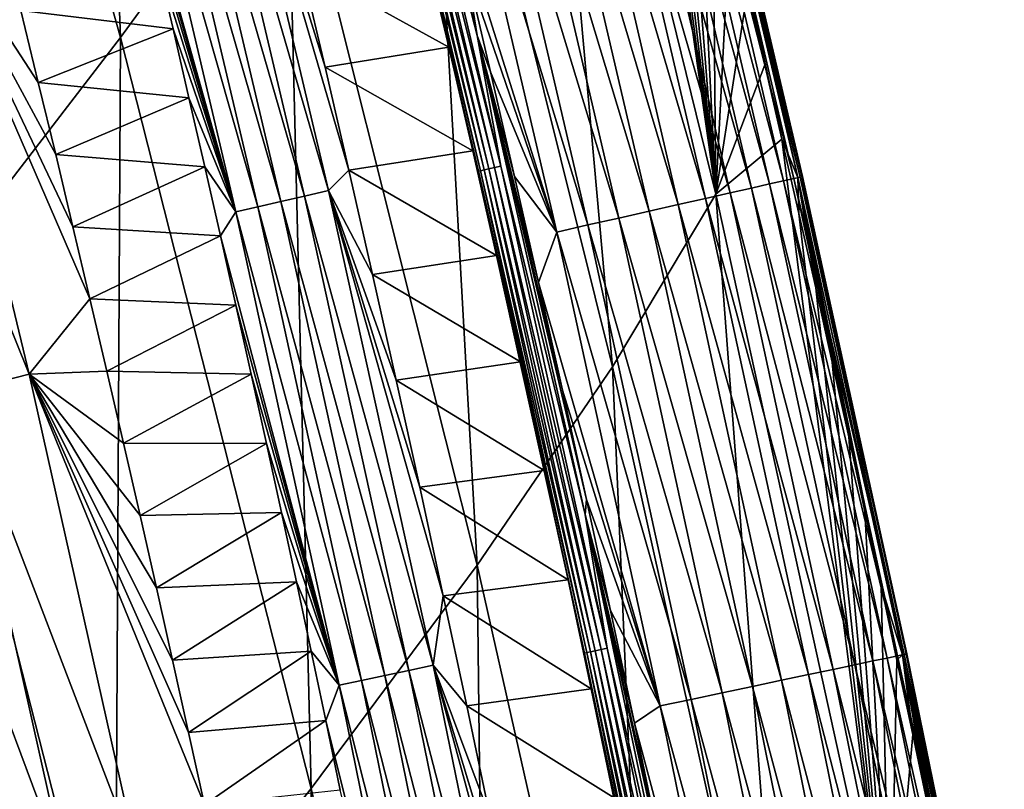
# Model space of a CAD drawing. Header units: millimetres. Extents: x -300 to 300, y -500 to 500.
# Tile 938 of 988: x 265 to 281, y 302 to 314. Entities that reach past the tile are written whole.
import ezdxf

# ---------------------------------------------------------------- set-up
doc = ezdxf.new("R2010")
doc.units = ezdxf.units.MM
doc.header["$LTSCALE"] = 81.481481
for name, color, linetype in [('19', 7, 'CONTINUOUS'), ('23', 7, 'CONTINUOUS'), ('26', 7, 'CONTINUOUS'), ('27', 7, 'CONTINUOUS'), ('29', 7, 'CONTINUOUS'), ('30', 7, 'CONTINUOUS'), ('32', 7, 'CONTINUOUS')]:
    doc.layers.add(name, color=color, linetype=linetype)

msp = doc.modelspace()

# ---------------------------------------------------------------- linework, layer by layer
at = {"layer": '19', "color": 7, "linetype": 'CONTINUOUS'}
for points in [[(266.612, 313.655, 24.045), (266.034, 328.772, 19.72), (263.393, 325.082, 24.16), (266.612, 313.655, 24.045)], [(269.247, 317.274, 19.625), (266.034, 328.772, 19.72), (266.612, 313.655, 24.045), (269.247, 317.274, 19.625)], [(266.612, 313.655, 24.045), (263.393, 325.082, 24.16), (263.516, 309.627, 28.232), (266.612, 313.655, 24.045)], [(273.066, 323.244, 10.064), (276.028, 311.173, 10.018), (274.233, 323.784, 6.434), (273.066, 323.244, 10.064)], [(274.233, 323.784, 6.434), (276.028, 311.173, 10.018), (274.531, 322.613, 6.427), (274.233, 323.784, 6.434)], [(274.392, 308.442, 14.896), (273.066, 323.244, 10.064), (271.404, 320.473, 14.967), (274.392, 308.442, 14.896)], [(276.028, 311.173, 10.018), (273.066, 323.244, 10.064), (274.392, 308.442, 14.896), (276.028, 311.173, 10.018)], [(274.531, 322.613, 6.427), (276.028, 311.173, 10.018), (274.825, 321.441, 6.42), (274.531, 322.613, 6.427)], [(274.825, 321.441, 6.42), (276.028, 311.173, 10.018), (275.117, 320.269, 6.412), (274.825, 321.441, 6.42)], [(272.252, 305.302, 19.532), (271.404, 320.473, 14.967), (269.247, 317.274, 19.625), (272.252, 305.302, 19.532)], [(274.392, 308.442, 14.896), (271.404, 320.473, 14.967), (272.252, 305.302, 19.532), (274.392, 308.442, 14.896)], [(275.117, 320.269, 6.412), (276.028, 311.173, 10.018), (275.405, 319.096, 6.405), (275.117, 320.269, 6.412)], [(275.405, 319.096, 6.405), (276.028, 311.173, 10.018), (275.691, 317.922, 6.398), (275.405, 319.096, 6.405)], [(275.691, 317.922, 6.398), (276.028, 311.173, 10.018), (275.973, 316.748, 6.391), (275.691, 317.922, 6.398)], [(269.626, 301.764, 23.932), (269.247, 317.274, 19.625), (266.612, 313.655, 24.045), (269.626, 301.764, 23.932)], [(272.252, 305.302, 19.532), (269.247, 317.274, 19.625), (269.626, 301.764, 23.932), (272.252, 305.302, 19.532)], [(275.973, 316.748, 6.391), (276.028, 311.173, 10.018), (276.253, 315.573, 6.383), (275.973, 316.748, 6.391)], [(276.253, 315.573, 6.383), (276.028, 311.173, 10.018), (276.529, 314.397, 6.376), (276.253, 315.573, 6.383)], [(276.529, 314.397, 6.376), (276.028, 311.173, 10.018), (276.803, 313.221, 6.369), (276.529, 314.397, 6.376)], [(266.528, 297.837, 28.103), (266.612, 313.655, 24.045), (263.516, 309.627, 28.232), (266.528, 297.837, 28.103)], [(269.626, 301.764, 23.932), (266.612, 313.655, 24.045), (266.528, 297.837, 28.103), (269.626, 301.764, 23.932)], [(276.803, 313.221, 6.369), (276.028, 311.173, 10.018), (277.074, 312.045, 6.362), (276.803, 313.221, 6.369)], [(276.028, 311.173, 10.018), (278.785, 298.602, 9.975), (277.074, 312.045, 6.362), (276.028, 311.173, 10.018)], [(277.074, 312.045, 6.362), (278.785, 298.602, 9.975), (277.342, 310.868, 6.355), (277.074, 312.045, 6.362)], [(277.176, 295.92, 14.828), (276.028, 311.173, 10.018), (274.392, 308.442, 14.896), (277.176, 295.92, 14.828)], [(278.785, 298.602, 9.975), (276.028, 311.173, 10.018), (277.176, 295.92, 14.828), (278.785, 298.602, 9.975)], [(277.342, 310.868, 6.355), (278.785, 298.602, 9.975), (277.607, 309.691, 6.347), (277.342, 310.868, 6.355)], [(266.528, 297.837, 28.103), (263.516, 309.627, 28.232), (262.977, 293.53, 32.049), (266.528, 297.837, 28.103)], [(277.607, 309.691, 6.347), (278.785, 298.602, 9.975), (277.87, 308.513, 6.34), (277.607, 309.691, 6.347)], [(275.055, 292.85, 19.442), (274.392, 308.442, 14.896), (272.252, 305.302, 19.532), (275.055, 292.85, 19.442)], [(277.176, 295.92, 14.828), (274.392, 308.442, 14.896), (275.055, 292.85, 19.442), (277.176, 295.92, 14.828)], [(277.87, 308.513, 6.34), (278.785, 298.602, 9.975), (278.13, 307.335, 6.333), (277.87, 308.513, 6.34)], [(278.13, 307.335, 6.333), (278.785, 298.602, 9.975), (278.387, 306.157, 6.326), (278.13, 307.335, 6.333)], [(278.387, 306.157, 6.326), (278.785, 298.602, 9.975), (278.641, 304.978, 6.319), (278.387, 306.157, 6.326)], [(272.438, 289.403, 23.823), (272.252, 305.302, 19.532), (269.626, 301.764, 23.932), (272.438, 289.403, 23.823)], [(275.055, 292.85, 19.442), (272.252, 305.302, 19.532), (272.438, 289.403, 23.823), (275.055, 292.85, 19.442)], [(278.641, 304.978, 6.319), (278.785, 298.602, 9.975), (278.893, 303.799, 6.312), (278.641, 304.978, 6.319)], [(278.893, 303.799, 6.312), (278.785, 298.602, 9.975), (279.142, 302.62, 6.305), (278.893, 303.799, 6.312)], [(279.142, 302.62, 6.305), (278.785, 298.602, 9.975), (279.389, 301.44, 6.297), (279.142, 302.62, 6.305)], [(269.342, 285.586, 27.976), (269.626, 301.764, 23.932), (266.528, 297.837, 28.103), (269.342, 285.586, 27.976)], [(272.438, 289.403, 23.823), (269.626, 301.764, 23.932), (269.342, 285.586, 27.976), (272.438, 289.403, 23.823)]]:
    msp.add_3dface(points, dxfattribs=at)
at = {"layer": '23', "color": 7, "linetype": 'CONTINUOUS'}
for points in [[(267.442, 313.792, 1.161), (265.033, 314.08, 2.663), (267.187, 314.884, 1.159), (267.442, 313.792, 1.161)], [(265.311, 312.94, 2.659), (265.033, 314.08, 2.663), (267.442, 313.792, 1.161), (265.311, 312.94, 2.659)], [(267.694, 312.7, 1.163), (265.311, 312.94, 2.659), (267.442, 313.792, 1.161), (267.694, 312.7, 1.163)], [(265.586, 311.8, 2.656), (265.311, 312.94, 2.659), (267.694, 312.7, 1.163), (265.586, 311.8, 2.656)], [(267.944, 311.607, 1.165), (265.586, 311.8, 2.656), (267.694, 312.7, 1.163), (267.944, 311.607, 1.165)], [(265.858, 310.658, 2.653), (265.586, 311.8, 2.656), (267.944, 311.607, 1.165), (265.858, 310.658, 2.653)], [(268.192, 310.514, 1.167), (265.858, 310.658, 2.653), (267.944, 311.607, 1.165), (268.192, 310.514, 1.167)], [(266.128, 309.517, 2.649), (265.858, 310.658, 2.653), (268.192, 310.514, 1.167), (266.128, 309.517, 2.649)], [(268.437, 309.419, 1.168), (266.128, 309.517, 2.649), (268.192, 310.514, 1.167), (268.437, 309.419, 1.168)], [(266.395, 308.374, 2.646), (266.128, 309.517, 2.649), (268.437, 309.419, 1.168), (266.395, 308.374, 2.646)], [(268.68, 308.325, 1.17), (266.395, 308.374, 2.646), (268.437, 309.419, 1.168), (268.68, 308.325, 1.17)], [(266.659, 307.231, 2.642), (266.395, 308.374, 2.646), (268.68, 308.325, 1.17), (266.659, 307.231, 2.642)], [(268.92, 307.229, 1.172), (266.659, 307.231, 2.642), (268.68, 308.325, 1.17), (268.92, 307.229, 1.172)], [(266.92, 306.087, 2.639), (266.659, 307.231, 2.642), (268.92, 307.229, 1.172), (266.92, 306.087, 2.639)], [(269.158, 306.133, 1.174), (266.92, 306.087, 2.639), (268.92, 307.229, 1.172), (269.158, 306.133, 1.174)], [(267.179, 304.943, 2.635), (266.92, 306.087, 2.639), (269.158, 306.133, 1.174), (267.179, 304.943, 2.635)], [(269.394, 305.036, 1.175), (267.179, 304.943, 2.635), (269.158, 306.133, 1.174), (269.394, 305.036, 1.175)], [(267.435, 303.798, 2.632), (267.179, 304.943, 2.635), (269.394, 305.036, 1.175), (267.435, 303.798, 2.632)], [(269.627, 303.938, 1.177), (267.435, 303.798, 2.632), (269.394, 305.036, 1.175), (269.627, 303.938, 1.177)], [(267.689, 302.653, 2.629), (267.435, 303.798, 2.632), (269.627, 303.938, 1.177), (267.689, 302.653, 2.629)], [(269.858, 302.84, 1.179), (267.689, 302.653, 2.629), (269.627, 303.938, 1.177), (269.858, 302.84, 1.179)], [(267.94, 301.507, 2.625), (267.689, 302.653, 2.629), (269.858, 302.84, 1.179), (267.94, 301.507, 2.625)], [(270.087, 301.741, 1.181), (267.94, 301.507, 2.625), (269.858, 302.84, 1.179), (270.087, 301.741, 1.181)]]:
    msp.add_3dface(points, dxfattribs=at)
at = {"layer": '26', "color": 7, "linetype": 'CONTINUOUS'}
for points in [[(263.319, 315.999, 3.523), (265.166, 308.324, 3.515), (262.205, 315.696, 4.479), (263.319, 315.999, 3.523)], [(265.033, 314.08, 2.663), (265.311, 312.94, 2.659), (263.319, 315.999, 3.523), (265.033, 314.08, 2.663)], [(265.311, 312.94, 2.659), (265.586, 311.8, 2.656), (263.319, 315.999, 3.523), (265.311, 312.94, 2.659)], [(265.586, 311.8, 2.656), (265.858, 310.658, 2.653), (263.319, 315.999, 3.523), (265.586, 311.8, 2.656)], [(265.858, 310.658, 2.653), (266.128, 309.517, 2.649), (263.319, 315.999, 3.523), (265.858, 310.658, 2.653)], [(263.319, 315.999, 3.523), (266.128, 309.517, 2.649), (265.166, 308.324, 3.515), (263.319, 315.999, 3.523)], [(262.205, 315.696, 4.479), (265.166, 308.324, 3.515), (264.047, 308.039, 4.484), (262.205, 315.696, 4.479)], [(266.128, 309.517, 2.649), (266.395, 308.374, 2.646), (265.166, 308.324, 3.515), (266.128, 309.517, 2.649)], [(266.395, 308.374, 2.646), (266.659, 307.231, 2.642), (265.166, 308.324, 3.515), (266.395, 308.374, 2.646)], [(265.166, 308.324, 3.515), (266.897, 300.597, 3.506), (264.047, 308.039, 4.484), (265.166, 308.324, 3.515)], [(266.659, 307.231, 2.642), (266.92, 306.087, 2.639), (265.166, 308.324, 3.515), (266.659, 307.231, 2.642)], [(266.92, 306.087, 2.639), (267.179, 304.943, 2.635), (265.166, 308.324, 3.515), (266.92, 306.087, 2.639)], [(267.179, 304.943, 2.635), (267.435, 303.798, 2.632), (265.166, 308.324, 3.515), (267.179, 304.943, 2.635)], [(267.435, 303.798, 2.632), (267.689, 302.653, 2.629), (265.166, 308.324, 3.515), (267.435, 303.798, 2.632)], [(267.689, 302.653, 2.629), (267.94, 301.507, 2.625), (265.166, 308.324, 3.515), (267.689, 302.653, 2.629)], [(265.166, 308.324, 3.515), (267.94, 301.507, 2.625), (266.897, 300.597, 3.506), (265.166, 308.324, 3.515)], [(264.047, 308.039, 4.484), (265.773, 300.33, 4.488), (262.999, 307.771, 5.541), (264.047, 308.039, 4.484)], [(264.047, 308.039, 4.484), (266.897, 300.597, 3.506), (265.773, 300.33, 4.488), (264.047, 308.039, 4.484)], [(262.999, 307.771, 5.541), (265.773, 300.33, 4.488), (264.722, 300.078, 5.557), (262.999, 307.771, 5.541)]]:
    msp.add_3dface(points, dxfattribs=at)
at = {"layer": '27', "color": 7, "linetype": 'CONTINUOUS'}
for points in [[(277.261, 311.422, 3.808), (275.349, 318.917, 3.3), (275.507, 318.955, 3.844), (277.261, 311.422, 3.808)], [(277.36, 311.444, 4.35), (275.507, 318.955, 3.844), (275.602, 318.979, 4.389), (277.36, 311.444, 4.35)], [(277.261, 311.422, 3.808), (275.507, 318.955, 3.844), (277.36, 311.444, 4.35), (277.261, 311.422, 3.808)], [(275.552, 318.967, 5.941), (277.323, 311.436, 5.895), (275.619, 318.983, 5.446), (275.552, 318.967, 5.941)], [(276.529, 314.397, 6.376), (276.803, 313.221, 6.369), (275.552, 318.967, 5.941), (276.529, 314.397, 6.376)], [(276.803, 313.221, 6.369), (277.074, 312.045, 6.362), (275.552, 318.967, 5.941), (276.803, 313.221, 6.369)], [(275.552, 318.967, 5.941), (277.074, 312.045, 6.362), (277.323, 311.436, 5.895), (275.552, 318.967, 5.941)], [(277.4, 311.453, 4.884), (275.602, 318.979, 4.389), (275.638, 318.987, 4.926), (277.4, 311.453, 4.884)], [(277.36, 311.444, 4.35), (275.602, 318.979, 4.389), (277.4, 311.453, 4.884), (277.36, 311.444, 4.35)], [(277.386, 311.45, 5.402), (275.638, 318.987, 4.926), (275.619, 318.983, 5.446), (277.386, 311.45, 5.402)], [(277.323, 311.436, 5.895), (277.386, 311.45, 5.402), (275.619, 318.983, 5.446), (277.323, 311.436, 5.895)], [(277.4, 311.453, 4.884), (275.638, 318.987, 4.926), (277.386, 311.45, 5.402), (277.4, 311.453, 4.884)], [(276.593, 311.271, 2.242), (274.508, 318.713, 1.794), (274.847, 318.795, 2.264), (276.593, 311.271, 2.242)], [(276.877, 311.335, 2.743), (274.847, 318.795, 2.264), (275.128, 318.864, 2.77), (276.877, 311.335, 2.743)], [(276.593, 311.271, 2.242), (274.847, 318.795, 2.264), (276.877, 311.335, 2.743), (276.593, 311.271, 2.242)], [(277.1, 311.385, 3.269), (275.128, 318.864, 2.77), (275.349, 318.917, 3.3), (277.1, 311.385, 3.269)], [(276.877, 311.335, 2.743), (275.128, 318.864, 2.77), (277.1, 311.385, 3.269), (276.877, 311.335, 2.743)], [(277.1, 311.385, 3.269), (275.349, 318.917, 3.3), (277.261, 311.422, 3.808), (277.1, 311.385, 3.269)], [(276.253, 311.194, 1.777), (274.12, 318.619, 1.369), (274.508, 318.713, 1.794), (276.253, 311.194, 1.777)], [(276.253, 311.194, 1.777), (274.508, 318.713, 1.794), (276.593, 311.271, 2.242), (276.253, 311.194, 1.777)], [(275.434, 311.009, 0.987), (273.23, 318.404, 0.683), (273.69, 318.515, 0.997), (275.434, 311.009, 0.987)], [(275.864, 311.106, 1.356), (273.69, 318.515, 0.997), (274.12, 318.619, 1.369), (275.864, 311.106, 1.356)], [(275.434, 311.009, 0.987), (273.69, 318.515, 0.997), (275.864, 311.106, 1.356), (275.434, 311.009, 0.987)], [(275.864, 311.106, 1.356), (274.12, 318.619, 1.369), (276.253, 311.194, 1.777), (275.864, 311.106, 1.356)], [(274.974, 310.905, 0.676), (272.75, 318.287, 0.43), (273.23, 318.404, 0.683), (274.974, 310.905, 0.676)], [(274.974, 310.905, 0.676), (273.23, 318.404, 0.683), (275.434, 311.009, 0.987), (274.974, 310.905, 0.676)], [(274.494, 310.796, 0.426), (272.259, 318.169, 0.238), (272.75, 318.287, 0.43), (274.494, 310.796, 0.426)], [(274.494, 310.796, 0.426), (272.75, 318.287, 0.43), (274.974, 310.905, 0.676), (274.494, 310.796, 0.426)], [(273.514, 310.575, 0.104), (271.7, 316.359, 0.031), (271.769, 318.05, 0.105), (273.514, 310.575, 0.104)], [(274.004, 310.686, 0.236), (271.769, 318.05, 0.105), (272.259, 318.169, 0.238), (274.004, 310.686, 0.236)], [(273.514, 310.575, 0.104), (271.769, 318.05, 0.105), (274.004, 310.686, 0.236), (273.514, 310.575, 0.104)], [(274.004, 310.686, 0.236), (272.259, 318.169, 0.238), (274.494, 310.796, 0.426), (274.004, 310.686, 0.236)], [(272.082, 314.746, 0.031), (271.7, 316.359, 0.031), (273.514, 310.575, 0.104), (272.082, 314.746, 0.031)], [(272.464, 313.112, 0.031), (272.082, 314.746, 0.031), (273.514, 310.575, 0.104), (272.464, 313.112, 0.031)], [(272.844, 311.455, 0.031), (272.464, 313.112, 0.031), (273.514, 310.575, 0.104), (272.844, 311.455, 0.031)], [(277.074, 312.045, 6.362), (277.342, 310.868, 6.355), (277.323, 311.436, 5.895), (277.074, 312.045, 6.362)], [(273.224, 309.775, 0.031), (272.844, 311.455, 0.031), (273.514, 310.575, 0.104), (273.224, 309.775, 0.031)], [(278.512, 303.784, 2.717), (276.593, 311.271, 2.242), (276.877, 311.335, 2.743), (278.512, 303.784, 2.717)], [(278.738, 303.831, 3.239), (276.877, 311.335, 2.743), (277.1, 311.385, 3.269), (278.738, 303.831, 3.239)], [(278.512, 303.784, 2.717), (276.877, 311.335, 2.743), (278.738, 303.831, 3.239), (278.512, 303.784, 2.717)], [(278.902, 303.866, 3.774), (277.1, 311.385, 3.269), (277.261, 311.422, 3.808), (278.902, 303.866, 3.774)], [(278.738, 303.831, 3.239), (277.1, 311.385, 3.269), (278.902, 303.866, 3.774), (278.738, 303.831, 3.239)], [(279.005, 303.888, 4.312), (277.261, 311.422, 3.808), (277.36, 311.444, 4.35), (279.005, 303.888, 4.312)], [(278.902, 303.866, 3.774), (277.261, 311.422, 3.808), (279.005, 303.888, 4.312), (278.902, 303.866, 3.774)], [(277.323, 311.436, 5.895), (278.98, 303.883, 5.85), (277.386, 311.45, 5.402), (277.323, 311.436, 5.895)], [(277.342, 310.868, 6.355), (277.607, 309.691, 6.347), (277.323, 311.436, 5.895), (277.342, 310.868, 6.355)], [(277.607, 309.691, 6.347), (277.87, 308.513, 6.34), (277.323, 311.436, 5.895), (277.607, 309.691, 6.347)], [(277.87, 308.513, 6.34), (278.13, 307.335, 6.333), (277.323, 311.436, 5.895), (277.87, 308.513, 6.34)], [(278.13, 307.335, 6.333), (278.387, 306.157, 6.326), (277.323, 311.436, 5.895), (278.13, 307.335, 6.333)], [(278.387, 306.157, 6.326), (278.641, 304.978, 6.319), (277.323, 311.436, 5.895), (278.387, 306.157, 6.326)], [(277.323, 311.436, 5.895), (278.641, 304.978, 6.319), (278.98, 303.883, 5.85), (277.323, 311.436, 5.895)], [(279.049, 303.897, 4.843), (277.36, 311.444, 4.35), (277.4, 311.453, 4.884), (279.049, 303.897, 4.843)], [(279.005, 303.888, 4.312), (277.36, 311.444, 4.35), (279.049, 303.897, 4.843), (279.005, 303.888, 4.312)], [(279.039, 303.895, 5.358), (277.4, 311.453, 4.884), (277.386, 311.45, 5.402), (279.039, 303.895, 5.358)], [(278.98, 303.883, 5.85), (279.039, 303.895, 5.358), (277.386, 311.45, 5.402), (278.98, 303.883, 5.85)], [(279.049, 303.897, 4.843), (277.4, 311.453, 4.884), (279.039, 303.895, 5.358), (279.049, 303.897, 4.843)], [(277.885, 303.651, 1.76), (275.864, 311.106, 1.356), (276.253, 311.194, 1.777), (277.885, 303.651, 1.76)], [(278.226, 303.723, 2.221), (276.253, 311.194, 1.777), (276.593, 311.271, 2.242), (278.226, 303.723, 2.221)], [(277.885, 303.651, 1.76), (276.253, 311.194, 1.777), (278.226, 303.723, 2.221), (277.885, 303.651, 1.76)], [(278.226, 303.723, 2.221), (276.593, 311.271, 2.242), (278.512, 303.784, 2.717), (278.226, 303.723, 2.221)], [(277.065, 303.479, 0.978), (274.974, 310.905, 0.676), (275.434, 311.009, 0.987), (277.065, 303.479, 0.978)], [(277.495, 303.569, 1.343), (275.434, 311.009, 0.987), (275.864, 311.106, 1.356), (277.495, 303.569, 1.343)], [(277.065, 303.479, 0.978), (275.434, 311.009, 0.987), (277.495, 303.569, 1.343), (277.065, 303.479, 0.978)], [(277.495, 303.569, 1.343), (275.864, 311.106, 1.356), (277.885, 303.651, 1.76), (277.495, 303.569, 1.343)], [(276.606, 303.382, 0.67), (274.494, 310.796, 0.426), (274.974, 310.905, 0.676), (276.606, 303.382, 0.67)], [(276.606, 303.382, 0.67), (274.974, 310.905, 0.676), (277.065, 303.479, 0.978), (276.606, 303.382, 0.67)], [(276.126, 303.28, 0.422), (274.004, 310.686, 0.236), (274.494, 310.796, 0.426), (276.126, 303.28, 0.422)], [(276.126, 303.28, 0.422), (274.494, 310.796, 0.426), (276.606, 303.382, 0.67), (276.126, 303.28, 0.422)], [(275.147, 303.074, 0.103), (273.224, 309.775, 0.031), (273.514, 310.575, 0.104), (275.147, 303.074, 0.103)], [(275.637, 303.177, 0.234), (273.514, 310.575, 0.104), (274.004, 310.686, 0.236), (275.637, 303.177, 0.234)], [(275.147, 303.074, 0.103), (273.514, 310.575, 0.104), (275.637, 303.177, 0.234), (275.147, 303.074, 0.103)], [(275.637, 303.177, 0.234), (274.004, 310.686, 0.236), (276.126, 303.28, 0.422), (275.637, 303.177, 0.234)], [(273.604, 308.07, 0.031), (273.224, 309.775, 0.031), (275.147, 303.074, 0.103), (273.604, 308.07, 0.031)], [(273.983, 306.34, 0.031), (273.604, 308.07, 0.031), (275.147, 303.074, 0.103), (273.983, 306.34, 0.031)], [(274.362, 304.583, 0.031), (273.983, 306.34, 0.031), (275.147, 303.074, 0.103), (274.362, 304.583, 0.031)], [(278.641, 304.978, 6.319), (278.893, 303.799, 6.312), (278.98, 303.883, 5.85), (278.641, 304.978, 6.319)], [(274.74, 302.801, 0.031), (274.362, 304.583, 0.031), (275.147, 303.074, 0.103), (274.74, 302.801, 0.031)], [(280.436, 296.295, 3.74), (278.738, 303.831, 3.239), (278.902, 303.866, 3.774), (280.436, 296.295, 3.74)], [(278.893, 303.799, 6.312), (279.142, 302.62, 6.305), (278.98, 303.883, 5.85), (278.893, 303.799, 6.312)], [(280.542, 296.316, 4.275), (278.902, 303.866, 3.774), (279.005, 303.888, 4.312), (280.542, 296.316, 4.275)], [(280.436, 296.295, 3.74), (278.902, 303.866, 3.774), (280.542, 296.316, 4.275), (280.436, 296.295, 3.74)], [(278.98, 303.883, 5.85), (280.53, 296.314, 5.806), (279.039, 303.895, 5.358), (278.98, 303.883, 5.85)], [(279.142, 302.62, 6.305), (279.389, 301.44, 6.297), (278.98, 303.883, 5.85), (279.142, 302.62, 6.305)], [(279.389, 301.44, 6.297), (279.633, 300.261, 6.29), (278.98, 303.883, 5.85), (279.389, 301.44, 6.297)], [(279.633, 300.261, 6.29), (279.874, 299.081, 6.283), (278.98, 303.883, 5.85), (279.633, 300.261, 6.29)], [(279.874, 299.081, 6.283), (280.113, 297.901, 6.276), (278.98, 303.883, 5.85), (279.874, 299.081, 6.283)], [(280.113, 297.901, 6.276), (280.349, 296.722, 6.269), (278.98, 303.883, 5.85), (280.113, 297.901, 6.276)], [(278.98, 303.883, 5.85), (280.349, 296.722, 6.269), (280.53, 296.314, 5.806), (278.98, 303.883, 5.85)], [(280.591, 296.326, 4.803), (279.005, 303.888, 4.312), (279.049, 303.897, 4.843), (280.591, 296.326, 4.803)], [(280.542, 296.316, 4.275), (279.005, 303.888, 4.312), (280.591, 296.326, 4.803), (280.542, 296.316, 4.275)], [(280.585, 296.324, 5.315), (279.049, 303.897, 4.843), (279.039, 303.895, 5.358), (280.585, 296.324, 5.315)], [(280.53, 296.314, 5.806), (280.585, 296.324, 5.315), (279.039, 303.895, 5.358), (280.53, 296.314, 5.806)], [(280.591, 296.326, 4.803), (279.049, 303.897, 4.843), (280.585, 296.324, 5.315), (280.591, 296.326, 4.803)], [(279.753, 296.161, 2.2), (277.885, 303.651, 1.76), (278.226, 303.723, 2.221), (279.753, 296.161, 2.2)], [(280.041, 296.217, 2.692), (278.226, 303.723, 2.221), (278.512, 303.784, 2.717), (280.041, 296.217, 2.692)], [(279.753, 296.161, 2.2), (278.226, 303.723, 2.221), (280.041, 296.217, 2.692), (279.753, 296.161, 2.2)], [(280.269, 296.262, 3.209), (278.512, 303.784, 2.717), (278.738, 303.831, 3.239), (280.269, 296.262, 3.209)], [(280.041, 296.217, 2.692), (278.512, 303.784, 2.717), (280.269, 296.262, 3.209), (280.041, 296.217, 2.692)], [(280.269, 296.262, 3.209), (278.738, 303.831, 3.239), (280.436, 296.295, 3.74), (280.269, 296.262, 3.209)], [(279.021, 296.016, 1.33), (277.065, 303.479, 0.978), (277.495, 303.569, 1.343), (279.021, 296.016, 1.33)], [(279.411, 296.093, 1.743), (277.495, 303.569, 1.343), (277.885, 303.651, 1.76), (279.411, 296.093, 1.743)], [(279.021, 296.016, 1.33), (277.495, 303.569, 1.343), (279.411, 296.093, 1.743), (279.021, 296.016, 1.33)], [(279.411, 296.093, 1.743), (277.885, 303.651, 1.76), (279.753, 296.161, 2.2), (279.411, 296.093, 1.743)], [(278.132, 295.841, 0.664), (276.126, 303.28, 0.422), (276.606, 303.382, 0.67), (278.132, 295.841, 0.664)], [(278.591, 295.932, 0.969), (276.606, 303.382, 0.67), (277.065, 303.479, 0.978), (278.591, 295.932, 0.969)], [(278.132, 295.841, 0.664), (276.606, 303.382, 0.67), (278.591, 295.932, 0.969), (278.132, 295.841, 0.664)], [(278.591, 295.932, 0.969), (277.065, 303.479, 0.978), (279.021, 296.016, 1.33), (278.591, 295.932, 0.969)], [(277.653, 295.747, 0.418), (275.637, 303.177, 0.234), (276.126, 303.28, 0.422), (277.653, 295.747, 0.418)], [(277.653, 295.747, 0.418), (276.126, 303.28, 0.422), (278.132, 295.841, 0.664), (277.653, 295.747, 0.418)], [(276.676, 295.555, 0.102), (274.74, 302.801, 0.031), (275.147, 303.074, 0.103), (276.676, 295.555, 0.102)], [(277.164, 295.651, 0.232), (275.147, 303.074, 0.103), (275.637, 303.177, 0.234), (277.164, 295.651, 0.232)], [(276.676, 295.555, 0.102), (275.147, 303.074, 0.103), (277.164, 295.651, 0.232), (276.676, 295.555, 0.102)], [(277.164, 295.651, 0.232), (275.637, 303.177, 0.234), (277.653, 295.747, 0.418), (277.164, 295.651, 0.232)], [(275.117, 300.992, 0.031), (274.74, 302.801, 0.031), (276.676, 295.555, 0.102), (275.117, 300.992, 0.031)]]:
    msp.add_3dface(points, dxfattribs=at)
at = {"layer": '29', "color": 7, "linetype": 'CONTINUOUS'}
for points in [[(271.804, 313.5, 0.5), (269.469, 314.793, 0.5), (271.423, 315.122, 0.5), (271.804, 313.5, 0.5)], [(269.846, 313.183, 0.5), (269.469, 314.793, 0.5), (271.804, 313.5, 0.5), (269.846, 313.183, 0.5)], [(272.182, 311.862, 0.5), (269.846, 313.183, 0.5), (271.804, 313.5, 0.5), (272.182, 311.862, 0.5)], [(270.222, 311.553, 0.5), (269.846, 313.183, 0.5), (272.182, 311.862, 0.5), (270.222, 311.553, 0.5)], [(272.559, 310.205, 0.5), (270.222, 311.553, 0.5), (272.182, 311.862, 0.5), (272.559, 310.205, 0.5)], [(270.597, 309.902, 0.5), (270.222, 311.553, 0.5), (272.559, 310.205, 0.5), (270.597, 309.902, 0.5)], [(272.936, 308.52, 0.5), (270.597, 309.902, 0.5), (272.559, 310.205, 0.5), (272.936, 308.52, 0.5)], [(270.971, 308.23, 0.5), (270.597, 309.902, 0.5), (272.936, 308.52, 0.5), (270.971, 308.23, 0.5)], [(273.315, 306.8, 0.5), (270.971, 308.23, 0.5), (272.936, 308.52, 0.5), (273.315, 306.8, 0.5)], [(271.344, 306.535, 0.5), (270.971, 308.23, 0.5), (273.315, 306.8, 0.5), (271.344, 306.535, 0.5)], [(273.69, 305.068, 0.5), (271.344, 306.535, 0.5), (273.315, 306.8, 0.5), (273.69, 305.068, 0.5)], [(271.716, 304.817, 0.5), (271.344, 306.535, 0.5), (273.69, 305.068, 0.5), (271.716, 304.817, 0.5)], [(274.058, 303.344, 0.5), (271.716, 304.817, 0.5), (273.69, 305.068, 0.5), (274.058, 303.344, 0.5)], [(272.087, 303.075, 0.5), (271.716, 304.817, 0.5), (274.058, 303.344, 0.5), (272.087, 303.075, 0.5)], [(274.42, 301.62, 0.5), (272.087, 303.075, 0.5), (274.058, 303.344, 0.5), (274.42, 301.62, 0.5)], [(272.458, 301.305, 0.5), (272.087, 303.075, 0.5), (274.42, 301.62, 0.5), (272.458, 301.305, 0.5)]]:
    msp.add_3dface(points, dxfattribs=at)
at = {"layer": '30', "color": 7, "linetype": 'CONTINUOUS'}
for points in [[(272.082, 314.746, 0.031), (272.254, 313.685, 0.028), (270.431, 321.239, 0.028), (272.082, 314.746, 0.031)], [(272.254, 313.685, 0.028), (270.827, 319.221, 0.042), (270.431, 321.239, 0.028), (272.254, 313.685, 0.028)], [(272.306, 311.544, 0.307), (270.472, 319.134, 0.404), (270.507, 319.143, 0.307), (272.306, 311.544, 0.307)], [(272.272, 311.536, 0.404), (270.655, 318.325, 0.5), (270.472, 319.134, 0.404), (272.272, 311.536, 0.404)], [(272.272, 311.536, 0.404), (270.472, 319.134, 0.404), (272.306, 311.544, 0.307), (272.272, 311.536, 0.404)], [(272.363, 311.557, 0.216), (270.507, 319.143, 0.307), (270.563, 319.157, 0.216), (272.363, 311.557, 0.216)], [(272.306, 311.544, 0.307), (270.507, 319.143, 0.307), (272.363, 311.557, 0.216), (272.306, 311.544, 0.307)], [(272.439, 311.574, 0.138), (270.563, 319.157, 0.216), (270.639, 319.175, 0.138), (272.439, 311.574, 0.138)], [(272.363, 311.557, 0.216), (270.563, 319.157, 0.216), (272.439, 311.574, 0.138), (272.363, 311.557, 0.216)], [(272.529, 311.595, 0.079), (270.639, 319.175, 0.138), (270.729, 319.197, 0.079), (272.529, 311.595, 0.079)], [(272.439, 311.574, 0.138), (270.639, 319.175, 0.138), (272.529, 311.595, 0.079), (272.439, 311.574, 0.138)], [(272.627, 311.617, 0.042), (270.729, 319.197, 0.079), (270.827, 319.221, 0.042), (272.627, 311.617, 0.042)], [(272.529, 311.595, 0.079), (270.729, 319.197, 0.079), (272.627, 311.617, 0.042), (272.529, 311.595, 0.079)], [(272.627, 311.617, 0.042), (270.827, 319.221, 0.042), (272.254, 313.685, 0.028), (272.627, 311.617, 0.042)], [(271.04, 316.731, 0.5), (270.655, 318.325, 0.5), (272.272, 311.536, 0.404), (271.04, 316.731, 0.5)], [(271.423, 315.122, 0.5), (271.04, 316.731, 0.5), (272.272, 311.536, 0.404), (271.423, 315.122, 0.5)], [(271.804, 313.5, 0.5), (271.423, 315.122, 0.5), (272.272, 311.536, 0.404), (271.804, 313.5, 0.5)], [(272.082, 314.746, 0.031), (272.464, 313.112, 0.031), (272.254, 313.685, 0.028), (272.082, 314.746, 0.031)], [(272.464, 313.112, 0.031), (272.844, 311.455, 0.031), (272.254, 313.685, 0.028), (272.464, 313.112, 0.031)], [(272.844, 311.455, 0.031), (273.224, 309.775, 0.031), (272.254, 313.685, 0.028), (272.844, 311.455, 0.031)], [(273.224, 309.775, 0.031), (273.604, 308.07, 0.031), (272.254, 313.685, 0.028), (273.224, 309.775, 0.031)], [(273.604, 308.07, 0.031), (273.983, 306.34, 0.031), (272.254, 313.685, 0.028), (273.604, 308.07, 0.031)], [(273.983, 306.34, 0.031), (273.959, 306.103, 0.028), (272.254, 313.685, 0.028), (273.983, 306.34, 0.031)], [(273.959, 306.103, 0.028), (272.627, 311.617, 0.042), (272.254, 313.685, 0.028), (273.959, 306.103, 0.028)], [(272.182, 311.862, 0.5), (271.804, 313.5, 0.5), (272.272, 311.536, 0.404), (272.182, 311.862, 0.5)], [(272.559, 310.205, 0.5), (272.182, 311.862, 0.5), (272.272, 311.536, 0.404), (272.559, 310.205, 0.5)], [(273.988, 303.917, 0.307), (272.272, 311.536, 0.404), (272.306, 311.544, 0.307), (273.988, 303.917, 0.307)], [(273.953, 303.909, 0.404), (272.559, 310.205, 0.5), (272.272, 311.536, 0.404), (273.953, 303.909, 0.404)], [(273.953, 303.909, 0.404), (272.272, 311.536, 0.404), (273.988, 303.917, 0.307), (273.953, 303.909, 0.404)], [(274.045, 303.929, 0.216), (272.306, 311.544, 0.307), (272.363, 311.557, 0.216), (274.045, 303.929, 0.216)], [(273.988, 303.917, 0.307), (272.306, 311.544, 0.307), (274.045, 303.929, 0.216), (273.988, 303.917, 0.307)], [(274.121, 303.945, 0.138), (272.363, 311.557, 0.216), (272.439, 311.574, 0.138), (274.121, 303.945, 0.138)], [(274.045, 303.929, 0.216), (272.363, 311.557, 0.216), (274.121, 303.945, 0.138), (274.045, 303.929, 0.216)], [(274.212, 303.964, 0.079), (272.439, 311.574, 0.138), (272.529, 311.595, 0.079), (274.212, 303.964, 0.079)], [(274.121, 303.945, 0.138), (272.439, 311.574, 0.138), (274.212, 303.964, 0.079), (274.121, 303.945, 0.138)], [(274.31, 303.985, 0.042), (272.529, 311.595, 0.079), (272.627, 311.617, 0.042), (274.31, 303.985, 0.042)], [(274.212, 303.964, 0.079), (272.529, 311.595, 0.079), (274.31, 303.985, 0.042), (274.212, 303.964, 0.079)], [(274.31, 303.985, 0.042), (272.627, 311.617, 0.042), (273.959, 306.103, 0.028), (274.31, 303.985, 0.042)], [(272.936, 308.52, 0.5), (272.559, 310.205, 0.5), (273.953, 303.909, 0.404), (272.936, 308.52, 0.5)], [(273.315, 306.8, 0.5), (272.936, 308.52, 0.5), (273.953, 303.909, 0.404), (273.315, 306.8, 0.5)], [(273.69, 305.068, 0.5), (273.315, 306.8, 0.5), (273.953, 303.909, 0.404), (273.69, 305.068, 0.5)], [(273.983, 306.34, 0.031), (274.362, 304.583, 0.031), (273.959, 306.103, 0.028), (273.983, 306.34, 0.031)], [(274.362, 304.583, 0.031), (274.74, 302.801, 0.031), (273.959, 306.103, 0.028), (274.362, 304.583, 0.031)], [(274.74, 302.801, 0.031), (275.117, 300.992, 0.031), (273.959, 306.103, 0.028), (274.74, 302.801, 0.031)], [(275.117, 300.992, 0.031), (275.494, 299.156, 0.031), (273.959, 306.103, 0.028), (275.117, 300.992, 0.031)], [(275.494, 299.156, 0.031), (275.553, 298.495, 0.028), (273.959, 306.103, 0.028), (275.494, 299.156, 0.031)], [(275.553, 298.495, 0.028), (274.31, 303.985, 0.042), (273.959, 306.103, 0.028), (275.553, 298.495, 0.028)], [(274.058, 303.344, 0.5), (273.69, 305.068, 0.5), (273.953, 303.909, 0.404), (274.058, 303.344, 0.5)], [(275.561, 296.265, 0.307), (273.953, 303.909, 0.404), (273.988, 303.917, 0.307), (275.561, 296.265, 0.307)], [(275.526, 296.258, 0.404), (274.058, 303.344, 0.5), (273.953, 303.909, 0.404), (275.526, 296.258, 0.404)], [(275.526, 296.258, 0.404), (273.953, 303.909, 0.404), (275.561, 296.265, 0.307), (275.526, 296.258, 0.404)], [(275.618, 296.276, 0.216), (273.988, 303.917, 0.307), (274.045, 303.929, 0.216), (275.618, 296.276, 0.216)], [(275.561, 296.265, 0.307), (273.988, 303.917, 0.307), (275.618, 296.276, 0.216), (275.561, 296.265, 0.307)], [(275.694, 296.292, 0.138), (274.045, 303.929, 0.216), (274.121, 303.945, 0.138), (275.694, 296.292, 0.138)], [(275.618, 296.276, 0.216), (274.045, 303.929, 0.216), (275.694, 296.292, 0.138), (275.618, 296.276, 0.216)], [(275.785, 296.31, 0.079), (274.121, 303.945, 0.138), (274.212, 303.964, 0.079), (275.785, 296.31, 0.079)], [(275.694, 296.292, 0.138), (274.121, 303.945, 0.138), (275.785, 296.31, 0.079), (275.694, 296.292, 0.138)], [(275.884, 296.329, 0.042), (274.212, 303.964, 0.079), (274.31, 303.985, 0.042), (275.884, 296.329, 0.042)], [(275.785, 296.31, 0.079), (274.212, 303.964, 0.079), (275.884, 296.329, 0.042), (275.785, 296.31, 0.079)], [(275.884, 296.329, 0.042), (274.31, 303.985, 0.042), (275.553, 298.495, 0.028), (275.884, 296.329, 0.042)], [(274.42, 301.62, 0.5), (274.058, 303.344, 0.5), (275.526, 296.258, 0.404), (274.42, 301.62, 0.5)]]:
    msp.add_3dface(points, dxfattribs=at)
at = {"layer": '32', "color": 7, "linetype": 'CONTINUOUS'}
for points in [[(269.903, 311.231, 0.518), (267.759, 318.62, 0.574), (268.135, 318.712, 0.518), (269.903, 311.231, 0.518)], [(269.469, 314.793, 0.5), (269.846, 313.183, 0.5), (268.135, 318.712, 0.518), (269.469, 314.793, 0.5)], [(269.846, 313.183, 0.5), (270.222, 311.553, 0.5), (268.135, 318.712, 0.518), (269.846, 313.183, 0.5)], [(270.222, 311.553, 0.5), (269.903, 311.231, 0.518), (268.135, 318.712, 0.518), (270.222, 311.553, 0.5)], [(269.147, 311.058, 0.672), (267.029, 318.441, 0.8), (267.389, 318.529, 0.668), (269.147, 311.058, 0.672)], [(269.522, 311.144, 0.576), (267.389, 318.529, 0.668), (267.759, 318.62, 0.574), (269.522, 311.144, 0.576)], [(269.147, 311.058, 0.672), (267.389, 318.529, 0.668), (269.522, 311.144, 0.576), (269.147, 311.058, 0.672)], [(269.522, 311.144, 0.576), (267.759, 318.62, 0.574), (269.903, 311.231, 0.518), (269.522, 311.144, 0.576)], [(268.434, 310.896, 0.974), (266.406, 318.154, 1.154), (266.685, 318.356, 0.966), (268.434, 310.896, 0.974)], [(268.782, 310.975, 0.805), (266.685, 318.356, 0.966), (267.029, 318.441, 0.8), (268.782, 310.975, 0.805)], [(268.434, 310.896, 0.974), (266.685, 318.356, 0.966), (268.782, 310.975, 0.805), (268.434, 310.896, 0.974)], [(268.782, 310.975, 0.805), (267.029, 318.441, 0.8), (269.147, 311.058, 0.672), (268.782, 310.975, 0.805)], [(266.669, 317.064, 1.156), (266.406, 318.154, 1.154), (268.434, 310.896, 0.974), (266.669, 317.064, 1.156)], [(266.929, 315.974, 1.158), (266.669, 317.064, 1.156), (268.434, 310.896, 0.974), (266.929, 315.974, 1.158)], [(267.187, 314.884, 1.159), (266.929, 315.974, 1.158), (268.434, 310.896, 0.974), (267.187, 314.884, 1.159)], [(267.442, 313.792, 1.161), (267.187, 314.884, 1.159), (268.434, 310.896, 0.974), (267.442, 313.792, 1.161)], [(267.694, 312.7, 1.163), (267.442, 313.792, 1.161), (268.434, 310.896, 0.974), (267.694, 312.7, 1.163)], [(267.944, 311.607, 1.165), (267.694, 312.7, 1.163), (268.434, 310.896, 0.974), (267.944, 311.607, 1.165)], [(268.192, 310.514, 1.167), (267.944, 311.607, 1.165), (268.434, 310.896, 0.974), (268.192, 310.514, 1.167)], [(270.222, 311.553, 0.5), (270.597, 309.902, 0.5), (269.903, 311.231, 0.518), (270.222, 311.553, 0.5)], [(271.556, 303.716, 0.519), (269.522, 311.144, 0.576), (269.903, 311.231, 0.518), (271.556, 303.716, 0.519)], [(270.597, 309.902, 0.5), (270.971, 308.23, 0.5), (269.903, 311.231, 0.518), (270.597, 309.902, 0.5)], [(270.971, 308.23, 0.5), (271.344, 306.535, 0.5), (269.903, 311.231, 0.518), (270.971, 308.23, 0.5)], [(271.344, 306.535, 0.5), (271.716, 304.817, 0.5), (269.903, 311.231, 0.518), (271.344, 306.535, 0.5)], [(271.716, 304.817, 0.5), (271.556, 303.716, 0.519), (269.903, 311.231, 0.518), (271.716, 304.817, 0.5)], [(270.79, 303.553, 0.675), (268.782, 310.975, 0.805), (269.147, 311.058, 0.672), (270.79, 303.553, 0.675)], [(271.17, 303.634, 0.577), (269.147, 311.058, 0.672), (269.522, 311.144, 0.576), (271.17, 303.634, 0.577)], [(270.79, 303.553, 0.675), (269.147, 311.058, 0.672), (271.17, 303.634, 0.577), (270.79, 303.553, 0.675)], [(271.17, 303.634, 0.577), (269.522, 311.144, 0.576), (271.556, 303.716, 0.519), (271.17, 303.634, 0.577)], [(270.07, 303.4, 0.983), (268.192, 310.514, 1.167), (268.434, 310.896, 0.974), (270.07, 303.4, 0.983)], [(270.422, 303.475, 0.811), (268.434, 310.896, 0.974), (268.782, 310.975, 0.805), (270.422, 303.475, 0.811)], [(270.07, 303.4, 0.983), (268.434, 310.896, 0.974), (270.422, 303.475, 0.811), (270.07, 303.4, 0.983)], [(270.422, 303.475, 0.811), (268.782, 310.975, 0.805), (270.79, 303.553, 0.675), (270.422, 303.475, 0.811)], [(268.437, 309.419, 1.168), (268.192, 310.514, 1.167), (270.07, 303.4, 0.983), (268.437, 309.419, 1.168)], [(268.68, 308.325, 1.17), (268.437, 309.419, 1.168), (270.07, 303.4, 0.983), (268.68, 308.325, 1.17)], [(268.92, 307.229, 1.172), (268.68, 308.325, 1.17), (270.07, 303.4, 0.983), (268.92, 307.229, 1.172)], [(269.158, 306.133, 1.174), (268.92, 307.229, 1.172), (270.07, 303.4, 0.983), (269.158, 306.133, 1.174)], [(269.394, 305.036, 1.175), (269.158, 306.133, 1.174), (270.07, 303.4, 0.983), (269.394, 305.036, 1.175)], [(269.627, 303.938, 1.177), (269.394, 305.036, 1.175), (270.07, 303.4, 0.983), (269.627, 303.938, 1.177)], [(271.716, 304.817, 0.5), (272.087, 303.075, 0.5), (271.556, 303.716, 0.519), (271.716, 304.817, 0.5)], [(269.858, 302.84, 1.179), (269.627, 303.938, 1.177), (270.07, 303.4, 0.983), (269.858, 302.84, 1.179)], [(273.102, 296.17, 0.519), (271.17, 303.634, 0.577), (271.556, 303.716, 0.519), (273.102, 296.17, 0.519)], [(272.087, 303.075, 0.5), (272.458, 301.305, 0.5), (271.556, 303.716, 0.519), (272.087, 303.075, 0.5)], [(272.458, 301.305, 0.5), (272.828, 299.509, 0.5), (271.556, 303.716, 0.519), (272.458, 301.305, 0.5)], [(272.828, 299.509, 0.5), (273.198, 297.684, 0.5), (271.556, 303.716, 0.519), (272.828, 299.509, 0.5)], [(273.198, 297.684, 0.5), (273.102, 296.17, 0.519), (271.556, 303.716, 0.519), (273.198, 297.684, 0.5)], [(272.327, 296.017, 0.678), (270.422, 303.475, 0.811), (270.79, 303.553, 0.675), (272.327, 296.017, 0.678)], [(272.712, 296.093, 0.578), (270.79, 303.553, 0.675), (271.17, 303.634, 0.577), (272.712, 296.093, 0.578)], [(272.327, 296.017, 0.678), (270.79, 303.553, 0.675), (272.712, 296.093, 0.578), (272.327, 296.017, 0.678)], [(272.712, 296.093, 0.578), (271.17, 303.634, 0.577), (273.102, 296.17, 0.519), (272.712, 296.093, 0.578)], [(271.6, 295.872, 0.992), (269.858, 302.84, 1.179), (270.07, 303.4, 0.983), (271.6, 295.872, 0.992)], [(271.955, 295.943, 0.817), (270.07, 303.4, 0.983), (270.422, 303.475, 0.811), (271.955, 295.943, 0.817)], [(271.6, 295.872, 0.992), (270.07, 303.4, 0.983), (271.955, 295.943, 0.817), (271.6, 295.872, 0.992)], [(271.955, 295.943, 0.817), (270.422, 303.475, 0.811), (272.327, 296.017, 0.678), (271.955, 295.943, 0.817)], [(270.087, 301.741, 1.181), (269.858, 302.84, 1.179), (271.6, 295.872, 0.992), (270.087, 301.741, 1.181)]]:
    msp.add_3dface(points, dxfattribs=at)

doc.saveas('drawing.dxf')
